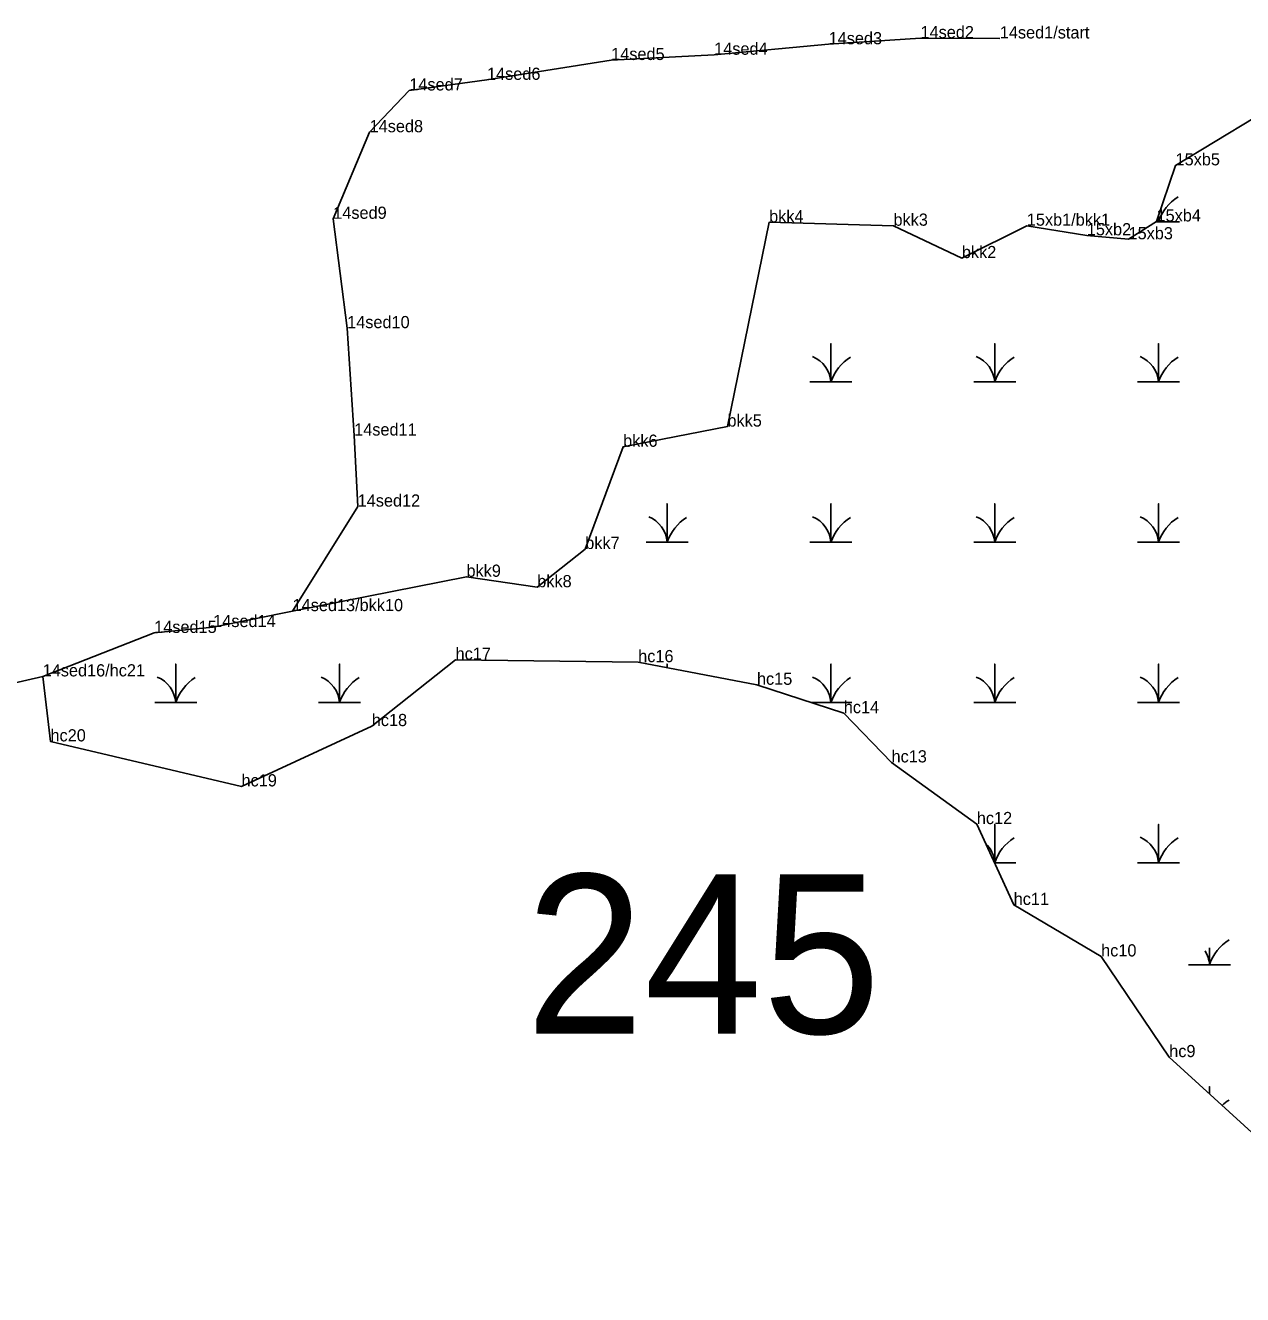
# Model space of a CAD drawing. Extents: x 2072529 to 2268796, y 436423 to 470406.
# Drawn here: x 2266267 to 2266767, y 442450 to 442971 of the extents above; entities that cross this region are included whole.
import ezdxf

# ---------------------------------------------------------------- set-up
doc = ezdxf.new("R2010")
doc.units = 0
for name, color, linetype in [('Default', 7, 'Continuous'), ('Exist Environmental Wetland Boundary', 7, 'Continuous'), ('Exist Environmental Wetland Boundary Cogo Comment', 7, 'Continuous'), ('Exist Hydro Jurisdictional Stream or Body of Water NEU Mitigable', 7, 'Continuous'), ('Exist Hydro Jurisdictional Stream or Body of Water NEU Mitigable Cogo Comment', 7, 'Continuous'), ('Exist Hydro Swamp or Marsh', 7, 'Continuous'), ('Old_Level_20', 7, 'Continuous')]:
    doc.layers.add(name, color=color, linetype=linetype)

msp = doc.modelspace()

# ---------------------------------------------------------------- linework, layer by layer
at = {"layer": 'Exist Environmental Wetland Boundary'}
for points in [[(2266678.5, 442889.05), (2266703.12, 442885.09), (2266720.26, 442883.46), (2266731.75, 442890.78), (2266739.57, 442913.82), (2266772.08, 442933.43)], [(2266678.5, 442889.05), (2266651.85, 442875.73), (2266623.75, 442889.04), (2266572.7, 442890.43), (2266555.58, 442806.57), (2266512.75, 442798.29), (2266497.2, 442756.32), (2266477.5, 442740.62), (2266448.44, 442744.91), (2266377.04, 442730.81)], [(2266274.43, 442704.01), (2266277.64, 442677.33), (2266356.08, 442658.85), (2266409.55, 442683.62), (2266443.97, 442710.87), (2266518.94, 442709.86), (2266567.7, 442700.56), (2266603.36, 442688.91), (2266622.96, 442668.7), (2266657.98, 442643.38), (2266673.11, 442610.19), (2266709.02, 442589.04), (2266736.98, 442547.71), (2266773.86, 442513.97), (2266806.76, 442475.96), (2266869.18, 442450.22), (2266906.93, 442466.82), (2266947.07, 442490.36), (2266977.45, 442488.73), (2267003.39, 442525.23), (2267022, 442545.04), (2267022.19, 442571.03)]]:
    msp.add_lwpolyline(points, dxfattribs=at)
at = {"layer": 'Exist Hydro Jurisdictional Stream or Body of Water NEU Mitigable'}
msp.add_lwpolyline([(2266667.41, 442965.91), (2266634.85, 442966.02), (2266597.13, 442963.52), (2266550.14, 442959.23), (2266507.85, 442957.06), (2266456.86, 442948.93), (2266424.97, 442944.56), (2266408.67, 442927.41), (2266393.73, 442891.87), (2266399.45, 442846.98), (2266402.33, 442802.9), (2266403.76, 442773.73), (2266377.04, 442730.81), (2266344.45, 442724.27), (2266320.22, 442721.84), (2266274.43, 442704.01), (2266234.92, 442694.97)], dxfattribs=at)
at = {"layer": 'Exist Hydro Swamp or Marsh'}
for points in [[(2266731.61, 442890.69), (2266732.57, 442890.69), (2266732.57, 442893.2)], [(2266732.57, 442893.2), (2266732.57, 442890.69), (2266741.17, 442890.69)], [(2266589.47, 442824.89), (2266598.07, 442824.89), (2266598.07, 442840.67), (2266598.07, 442824.89), (2266606.67, 442824.89)], [(2266656.72, 442824.89), (2266665.32, 442824.89), (2266665.32, 442840.67), (2266665.32, 442824.89), (2266673.92, 442824.89)], [(2266723.97, 442824.89), (2266732.57, 442824.89), (2266732.57, 442840.67), (2266732.57, 442824.89), (2266741.17, 442824.89)], [(2266522.22, 442759.09), (2266530.82, 442759.09), (2266530.82, 442774.87), (2266530.82, 442759.09), (2266539.42, 442759.09)], [(2266589.47, 442759.09), (2266598.07, 442759.09), (2266598.07, 442774.87), (2266598.07, 442759.09), (2266606.67, 442759.09)], [(2266656.72, 442759.09), (2266665.32, 442759.09), (2266665.32, 442774.87), (2266665.32, 442759.09), (2266673.92, 442759.09)], [(2266723.97, 442759.09), (2266732.57, 442759.09), (2266732.57, 442774.87), (2266732.57, 442759.09), (2266741.17, 442759.09)], [(2266320.47, 442693.29), (2266329.07, 442693.29), (2266329.07, 442709.07), (2266329.07, 442693.29), (2266337.67, 442693.29)], [(2266387.72, 442693.29), (2266396.32, 442693.29), (2266396.32, 442709.07), (2266396.32, 442693.29), (2266404.92, 442693.29)], [(2266530.82, 442707.6), (2266530.82, 442709.07), (2266530.82, 442707.6)], [(2266589.95, 442693.29), (2266598.07, 442693.29), (2266598.07, 442709.07), (2266598.07, 442693.29), (2266606.67, 442693.29)], [(2266656.72, 442693.29), (2266665.32, 442693.29), (2266665.32, 442709.07), (2266665.32, 442693.29), (2266673.92, 442693.29)], [(2266723.97, 442693.29), (2266732.57, 442693.29), (2266732.57, 442709.07), (2266732.57, 442693.29), (2266741.17, 442693.29)], [(2266665.22, 442627.49), (2266665.32, 442627.49), (2266665.32, 442643.27), (2266665.32, 442627.49), (2266673.92, 442627.49)], [(2266723.97, 442627.49), (2266732.57, 442627.49), (2266732.57, 442643.27), (2266732.57, 442627.49), (2266741.17, 442627.49)], [(2266744.92, 442585.66), (2266753.52, 442585.66), (2266753.52, 442592.61)], [(2266753.52, 442592.61), (2266753.52, 442585.66), (2266762.12, 442585.66)], [(2266753.52, 442532.58), (2266753.52, 442535.64), (2266753.52, 442532.58)]]:
    msp.add_lwpolyline(points, dxfattribs=at)
for centre, radius, start, end in [((2266750.81, 442884.63), 19.22, 122.1274, 161.6222), ((2266720.3, 442889.8), 12.3, 4.1403, 12.4307), ((2266585.8, 442824), 12.3, 4.1403, 67.535), ((2266616.31, 442818.83), 19.22, 122.1274, 161.6222), ((2266653.05, 442824), 12.3, 4.1403, 67.535), ((2266683.56, 442818.83), 19.22, 122.1274, 161.6222), ((2266720.3, 442824), 12.3, 4.1403, 67.535), ((2266750.81, 442818.83), 19.22, 122.1274, 161.6222), ((2266518.55, 442758.2), 12.3, 4.1403, 67.535), ((2266549.06, 442753.03), 19.22, 122.1274, 161.6222), ((2266585.8, 442758.2), 12.3, 4.1403, 67.535), ((2266616.31, 442753.03), 19.22, 122.1274, 161.6222), ((2266653.05, 442758.2), 12.3, 4.1403, 67.535), ((2266683.56, 442753.03), 19.22, 122.1274, 161.6222), ((2266720.3, 442758.2), 12.3, 4.1403, 67.535), ((2266750.81, 442753.03), 19.22, 122.1274, 161.6222), ((2266316.8, 442692.4), 12.3, 4.1403, 67.535), ((2266347.31, 442687.23), 19.22, 122.1274, 161.6222), ((2266384.05, 442692.4), 12.3, 4.1403, 67.535), ((2266414.56, 442687.23), 19.22, 122.1274, 161.6222), ((2266585.8, 442692.4), 12.3, 4.1403, 67.535), ((2266616.31, 442687.23), 19.22, 122.1274, 161.6222), ((2266653.05, 442692.4), 12.3, 4.1403, 67.535), ((2266683.56, 442687.23), 19.22, 122.1274, 161.6222), ((2266720.3, 442692.4), 12.3, 4.1403, 67.535), ((2266750.81, 442687.23), 19.22, 122.1274, 161.6222), ((2266720.3, 442626.6), 12.3, 4.1403, 67.535), ((2266653.05, 442626.6), 12.3, 4.1403, 46.065), ((2266683.56, 442621.43), 19.22, 122.1274, 161.6222), ((2266750.81, 442621.43), 19.22, 122.1274, 161.6222), ((2266741.25, 442584.77), 12.3, 4.1403, 32.0561), ((2266771.76, 442579.6), 19.22, 122.1274, 161.6222), ((2266771.76, 442513.8), 19.22, 122.1274, 132.9464)]:
    msp.add_arc(centre, radius, start, end, dxfattribs=at)
at = {"layer": 'Old_Level_20'}
for p, q in [((2266597.13, 442963.52), (2266597.13, 442963.52)), ((2266634.85, 442966.02), (2266634.85, 442966.02)), ((2266667.41, 442965.91), (2266667.41, 442965.91)), ((2266507.85, 442957.06), (2266507.85, 442957.06)), ((2266550.14, 442959.23), (2266550.14, 442959.23)), ((2266456.86, 442948.93), (2266456.86, 442948.93)), ((2266424.97, 442944.56), (2266424.97, 442944.56)), ((2266408.67, 442927.41), (2266408.67, 442927.41)), ((2266739.57, 442913.82), (2266739.57, 442913.82)), ((2266393.73, 442891.87), (2266393.73, 442891.87)), ((2266572.7, 442890.43), (2266572.7, 442890.43)), ((2266623.75, 442889.04), (2266623.75, 442889.04)), ((2266678.5, 442889.05), (2266678.5, 442889.05)), ((2266731.75, 442890.78), (2266731.75, 442890.78)), ((2266703.12, 442885.09), (2266703.12, 442885.09)), ((2266720.26, 442883.46), (2266720.26, 442883.46)), ((2266651.85, 442875.73), (2266651.85, 442875.73)), ((2266399.45, 442846.98), (2266399.45, 442846.98)), ((2266555.58, 442806.57), (2266555.58, 442806.57)), ((2266402.33, 442802.9), (2266402.33, 442802.9)), ((2266512.75, 442798.29), (2266512.75, 442798.29)), ((2266403.76, 442773.73), (2266403.76, 442773.73)), ((2266497.2, 442756.32), (2266497.2, 442756.32)), ((2266448.44, 442744.91), (2266448.44, 442744.91)), ((2266477.5, 442740.62), (2266477.5, 442740.62)), ((2266377.04, 442730.81), (2266377.04, 442730.81)), ((2266377.04, 442730.81), (2266377.04, 442730.81)), ((2266320.22, 442721.84), (2266320.22, 442721.84)), ((2266344.45, 442724.27), (2266344.45, 442724.27)), ((2266443.97, 442710.87), (2266443.97, 442710.87)), ((2266518.94, 442709.86), (2266518.94, 442709.86)), ((2266274.43, 442704.01), (2266274.43, 442704.01)), ((2266274.43, 442704.01), (2266274.43, 442704.01)), ((2266567.7, 442700.56), (2266567.7, 442700.56)), ((2266603.36, 442688.91), (2266603.36, 442688.91)), ((2266409.55, 442683.62), (2266409.55, 442683.62)), ((2266277.64, 442677.33), (2266277.64, 442677.33)), ((2266622.96, 442668.7), (2266622.96, 442668.7)), ((2266356.08, 442658.85), (2266356.08, 442658.85)), ((2266657.98, 442643.38), (2266657.98, 442643.38)), ((2266673.11, 442610.19), (2266673.11, 442610.19)), ((2266709.02, 442589.04), (2266709.02, 442589.04)), ((2266736.98, 442547.71), (2266736.98, 442547.71))]:
    msp.add_line(p, q, dxfattribs=at)

# ---------------------------------------------------------------- texts
at = {"layer": 'Default'}
msp.add_text('245', height=65.34, dxfattribs=at).set_placement((2266472.73, 442557.41))
at = {"layer": 'Exist Environmental Wetland Boundary Cogo Comment'}
for s, p in [('15xb5', (2266739.57, 442913.82)), ('bkk4', (2266572.7, 442890.43)), ('bkk3', (2266623.75, 442889.04)), ('15xb1/bkk1', (2266678.5, 442889.05)), ('15xb4', (2266731.75, 442890.78)), ('15xb2', (2266703.12, 442885.09)), ('15xb3', (2266720.26, 442883.46)), ('bkk2', (2266651.85, 442875.73)), ('bkk5', (2266555.58, 442806.57)), ('bkk6', (2266512.75, 442798.29)), ('bkk7', (2266497.2, 442756.32)), ('bkk9', (2266448.44, 442744.91)), ('bkk8', (2266477.5, 442740.62)), ('hc17', (2266443.97, 442710.87)), ('hc16', (2266518.94, 442709.86)), ('hc15', (2266567.7, 442700.56)), ('hc14', (2266603.36, 442688.91)), ('hc18', (2266409.55, 442683.62)), ('hc20', (2266277.64, 442677.33)), ('hc13', (2266622.96, 442668.7)), ('hc19', (2266356.08, 442658.85)), ('hc12', (2266657.98, 442643.38)), ('hc11', (2266673.11, 442610.19)), ('hc10', (2266709.02, 442589.04)), ('hc9', (2266736.98, 442547.71))]:
    msp.add_text(s, height=5, dxfattribs=at).set_placement(p)
at = {"layer": 'Exist Hydro Jurisdictional Stream or Body of Water NEU Mitigable Cogo Comment'}
for s, p in [('14sed3', (2266597.13, 442963.52)), ('14sed2', (2266634.85, 442966.02)), ('14sed1/start', (2266667.41, 442965.91)), ('14sed5', (2266507.85, 442957.06)), ('14sed4', (2266550.14, 442959.23)), ('14sed6', (2266456.86, 442948.93)), ('14sed7', (2266424.97, 442944.56)), ('14sed8', (2266408.67, 442927.41)), ('14sed9', (2266393.73, 442891.87)), ('14sed10', (2266399.45, 442846.98)), ('14sed11', (2266402.33, 442802.9)), ('14sed12', (2266403.76, 442773.73)), ('14sed13/bkk10', (2266377.04, 442730.81)), ('14sed13', (2266377.04, 442730.81)), ('14sed15', (2266320.22, 442721.84)), ('14sed14', (2266344.45, 442724.27)), ('14sed16/hc21', (2266274.43, 442704.01)), ('14sed16', (2266274.43, 442704.01))]:
    msp.add_text(s, height=5, dxfattribs=at).set_placement(p)

doc.saveas('drawing.dxf')
